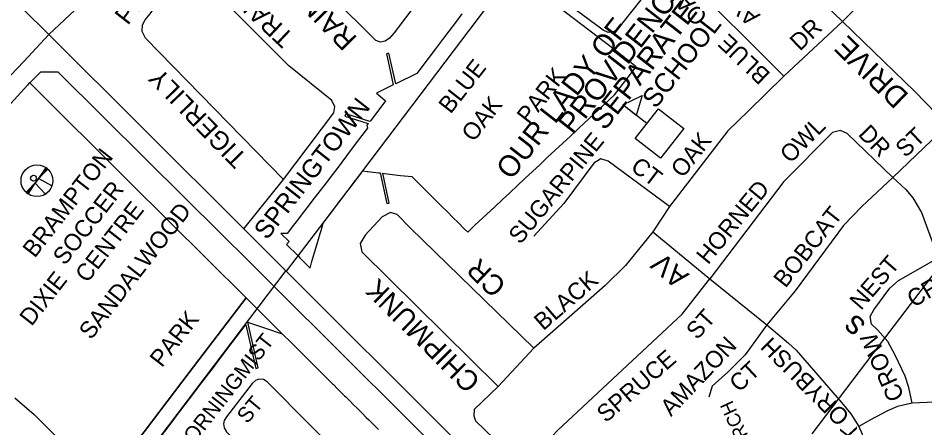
# Model space of a CAD drawing. Extents: x 586326 to 623965, y 4819854 to 4857850.
# Drawn here: x 599088 to 600154, y 4843847 to 4844329 of the extents above; entities that cross this region are included whole.
import ezdxf

# ---------------------------------------------------------------- set-up
doc = ezdxf.new("R2010")
doc.units = 0
for name, color, linetype in [('Lots_Concessions', 7, 'Continuous'), ('Major Rds and Hwys', 7, 'Continuous'), ('Minor Rd Lbls', 7, 'Continuous'), ('Minor Rds', 7, 'Continuous'), ('Park Lbls', 7, 'Continuous'), ('Park Outlines', 7, 'Continuous'), ('Proposed Secondary Rds', 7, 'Continuous'), ('Rec Lbls', 7, 'Continuous'), ('Rec Syms', 7, 'Continuous'), ('School Syms_Lbls', 7, 'Continuous'), ('Secondary Rds Lbls', 7, 'Continuous')]:
    doc.layers.add(name, color=color, linetype=linetype)

msp = doc.modelspace()

# ---------------------------------------------------------------- linework, layer by layer
at = {"layer": 'Lots_Concessions'}
for p, q in [((599570.4, 4844251.4), (599662.9, 4844373.3)), ((599493.2, 4844149.3), (599570.4, 4844251.4)), ((599449, 4844091.2), (599493.2, 4844149.3)), ((600100.6, 4843944.6), (600254.2, 4844146.7)), ((599403.5, 4844031.4), (599449, 4844091.2)), ((599402.6, 4844032.2), (599124.6, 4843664.9)), ((600021.5, 4843840.4), (600100.6, 4843944.6))]:
    msp.add_line(p, q, dxfattribs=at)
at = {"layer": 'Major Rds and Hwys'}
for points in [[(599124.3, 4844309.6), (598786.6, 4844642.8)], [(599124.3, 4844309.6), (599173.2, 4844355.8), (599191.4, 4844379.5), (599211.4, 4844412.4), (599218.6, 4844424.5), (599229, 4844442.1)], [(598729.3, 4843901.8), (598849.2, 4844025.4), (599016.9, 4844196.5), (599094.9, 4844278), (599124.3, 4844309.6)], [(599353.3, 4844081.2), (599234.5, 4844199.7), (599124.3, 4844309.6)], [(599839.6, 4843601.7), (599743.6, 4843692.3), (599594.4, 4843840.8), (599403.4, 4844031.3), (599353.3, 4844081.2)]]:
    msp.add_lwpolyline(points, dxfattribs=at)
at = {"layer": 'Minor Rds'}
for points in [[(599706.7, 4844545.8), (599530.2, 4844311.7), (599524.8, 4844305.1), (599519.7, 4844301.9), (599513.9, 4844300.5), (599508.7, 4844302.4), (599457, 4844354.4)], [(599988.1, 4844260.5), (599869.8, 4844379.1), (599864.4, 4844385.5), (599860.2, 4844388), (599856.1, 4844388.5), (599850.6, 4844387.3), (599845.9, 4844383.1), (599795.9, 4844319.9), (599791.1, 4844314.3), (599786.3, 4844312.3), (599781.7, 4844312.1), (599775.8, 4844314.5), (599726.4, 4844351.7), (599724.3, 4844356), (599723, 4844360.8), (599723.9, 4844366.3), (599726.8, 4844371.2), (599847.4, 4844527)], [(599400.1, 4844139.1), (599237.7, 4844305.1), (599233.8, 4844313.1), (599234.4, 4844320.8), (599237.6, 4844326.9), (599243.4, 4844333.7), (599287.4, 4844395.6)], [(599400.1, 4844139.1), (599459.1, 4844217.5), (599460.3, 4844224.8), (599456.8, 4844232.2), (599406.3, 4844272.7), (599379.2, 4844299.8), (599326.6, 4844352.5), (599287.4, 4844395.6)], [(600056.9, 4844324.9), (599988.1, 4844260.5)], [(599988.1, 4844260.5), (599946, 4844219.7), (599922.3, 4844196.6), (599853.8, 4844107.4)], [(600116, 4844141.4), (600062.5, 4844193.3), (600054.6, 4844196.8), (600045.4, 4844194.3), (599988.1, 4844136.9), (599901, 4844022.7)], [(600180.5, 4844203), (600116, 4844141.4)], [(599853.8, 4844107.4), (599781.8, 4844160.6), (599772.9, 4844163.5), (599764.8, 4844158.5), (599729.6, 4844111.2), (599694.2, 4844072.5)], [(599353.3, 4844081.2), (599400.1, 4844139.1)], [(600116, 4844141.4), (600079.9, 4844107.5), (600058.4, 4844085.3), (600001.4, 4844008.4), (599968.1, 4843968.6)], [(600116, 4844141.4), (600131.5, 4844127.3), (600139.7, 4844117.6), (600149.8, 4844100.5), (600169.6, 4844047)], [(599694.4, 4843940.9), (599548.7, 4844082.3), (599533.7, 4844098), (599525.8, 4844100.5), (599515.9, 4844095.5), (599495.9, 4844074), (599490.1, 4844064.1), (599491.9, 4844054.3), (599652.3, 4843896)], [(599853.8, 4844107.4), (599834.3, 4844077.9)], [(599834.3, 4844077.9), (599822.3, 4844063.2), (599801.8, 4844038.3), (599778.2, 4844014.8), (599742.1, 4843982.9), (599694.4, 4843940.9)], [(599834.3, 4844077.9), (599901, 4844022.7)], [(600139.1, 4843876.4), (600134.9, 4843894.9), (600130.6, 4843908.1), (600119, 4843932.8), (600110.2, 4843948.9), (600098.3, 4843962.4), (600091.3, 4843969.4), (600089.5, 4843978.4), (600093.9, 4843986.2), (600112.6, 4844011.5), (600122.8, 4844020.4), (600140.1, 4844030.2), (600169.6, 4844047)], [(600169.6, 4844047), (600225.1, 4843897.1), (600225.4, 4843886.9), (600218, 4843880), (600139.1, 4843876.4)], [(599625.8, 4843855.5), (599669.4, 4843813.3), (599677.8, 4843809), (599689, 4843809.6), (599722.6, 4843844.7), (599868.6, 4843980.9), (599891, 4844009.6), (599901, 4844022.7)], [(599901, 4844022.7), (599968.1, 4843968.6)], [(599968.1, 4843968.6), (599942.8, 4843933.3), (599922.5, 4843913.4), (599903.9, 4843896.3), (599899.8, 4843883.3)], [(599968.1, 4843968.6), (599980.7, 4843957.9), (599993.6, 4843946.8), (600002.5, 4843938.7), (600055.8, 4843877.2), (600066.9, 4843863.7), (600076.3, 4843849.1)], [(599694.4, 4843940.9), (599652.3, 4843896)], [(599484.6, 4843797), (599381, 4843901.3), (599376.6, 4843904.1), (599370.9, 4843904.7), (599367, 4843903.2), (599363, 4843899.5), (599333.1, 4843860.5), (599330.4, 4843856), (599329.6, 4843852.2), (599330.1, 4843847.3), (599333.2, 4843842.7), (599381.6, 4843795.8), (599384.9, 4843791.6), (599385.4, 4843786.7), (599382.8, 4843780.7), (599334.6, 4843721.2)], [(599652.3, 4843896), (599624.1, 4843868.8), (599623.7, 4843861.4), (599625.7, 4843855.6), (599625.8, 4843855.5)], [(600139.1, 4843876.4), (600121.5, 4843872.4), (600109.8, 4843867.6), (600089.9, 4843857), (600076.3, 4843849.1)], [(600076.3, 4843849.1), (600080.1, 4843839.9), (600082.4, 4843830.5), (600084.5, 4843781.3)]]:
    msp.add_lwpolyline(points, dxfattribs=at)
at = {"layer": 'Park Outlines'}
for points in [[(599609.5, 4844333.7), (599602, 4844323.7), (599594.5, 4844313.7), (599586.9, 4844303.8), (599578.5, 4844292.6), (599570, 4844281.4), (599559.2, 4844267.1), (599556.8, 4844263.9), (599531.9, 4844251.7), (599523.9, 4844287.8), (599521, 4844287), (599529.1, 4844250.4), (599509.3, 4844240.6), (599519.4, 4844232.1), (599519.9, 4844231.8), (599502.5, 4844208.7), (599501.5, 4844207.5), (599473.3, 4844216.5), (599472.2, 4844213.7), (599499.6, 4844204.9), (599498.1, 4844203), (599498.8, 4844199.7), (599489.5, 4844187.4), (599479.7, 4844174.6), (599474.1, 4844167.1), (599468.5, 4844159.7), (599462.9, 4844152.2), (599457.5, 4844145.1), (599457.2, 4844144.8), (599451.6, 4844137.4), (599445.9, 4844130), (599440.2, 4844122.6), (599434.5, 4844115.2), (599428.9, 4844107.8), (599423.2, 4844100.4), (599417.5, 4844093), (599411.9, 4844085.6), (599404.2, 4844075.6), (599396.9, 4844075.8), (599406.5, 4844066.3), (599403.7, 4844062.7), (599417.1, 4844049.4), (599419.3, 4844047.2), (599420.4, 4844046.1), (599431.3, 4844035.2), (599433.5, 4844042.9), (599435.4, 4844049.5), (599440.3, 4844066.2), (599443, 4844075.7), (599444.1, 4844079.4), (599446.5, 4844087.8), (599449, 4844091.2), (599456.7, 4844101.3), (599461.7, 4844107.7), (599465.6, 4844112.8), (599468.9, 4844117.3), (599472.3, 4844121.7), (599476.2, 4844126.8), (599478.2, 4844129.3), (599482.6, 4844135.2), (599489.3, 4844144.1), (599493.2, 4844149.3), (599498.5, 4844148.7), (599499.1, 4844148.6), (599511.6, 4844147.1), (599513.7, 4844146.9), (599521.3, 4844111), (599524.2, 4844111.6), (599516.8, 4844146.5), (599518.9, 4844146.3), (599537.7, 4844144.1), (599550.9, 4844142.6), (599555.3, 4844138.3), (599566.6, 4844127), (599573.1, 4844120.5), (599579.6, 4844114.1), (599586.1, 4844107.6), (599592.6, 4844101.2), (599599.1, 4844094.7), (599605.6, 4844088.3), (599612.1, 4844081.8), (599616.5, 4844077.4), (599625, 4844085.4), (599648.3, 4844107.1), (599657.2, 4844115.4), (599666.1, 4844123.7), (599675, 4844132), (599683.8, 4844140.4), (599692.7, 4844148.7), (599701.6, 4844157), (599710.5, 4844165.3), (599719.4, 4844173.6), (599728.3, 4844181.9), (599737.2, 4844190.2), (599747, 4844199.4), (599789.2, 4844238.8), (599814.6, 4844271.7), (599788.1, 4844292.2), (599703.4, 4844357.5)], [(599622.6, 4843781.2), (599389.5, 4844013), (599387.4, 4844015.2), (599380.4, 4844022.1), (599376, 4844026.4), (599345.4, 4844056.8), (599340.5, 4844061.7), (599328.8, 4844073.3), (599326.9, 4844075.2), (599238.7, 4844162.8), (599135.3, 4844265.5), (599128.7, 4844265.5), (599114.4, 4844265.4), (599101.8, 4844252.7), (599218.8, 4844136.5), (599356, 4844000.2), (599356, 4844000.2), (599360.4, 4843995.9), (599369.6, 4843986.8), (599369.6, 4843986.8), (599398.5, 4843957.9), (599408.9, 4843947.7), (599419.1, 4843937.5), (599424.3, 4843932.4), (599429.4, 4843927.2), (599434.3, 4843922.3), (599439.3, 4843917.5), (599443.6, 4843913.1), (599444.1, 4843912.6), (599448.9, 4843907.8), (599453.8, 4843903), (599457.8, 4843899), (599458.6, 4843898.2), (599463.4, 4843893.4), (599468.3, 4843888.6), (599471.9, 4843884.9), (599473.1, 4843883.8), (599478, 4843879), (599482.8, 4843874.2), (599486.1, 4843870.9), (599487.6, 4843869.3), (599492.5, 4843864.5), (599497.3, 4843859.7), (599500.3, 4843856.8), (599502.2, 4843854.9), (599507, 4843850.1), (599511.8, 4843845.3)], [(599084.2, 4843882.6), (599107, 4843863.3), (599156.8, 4843813), (599161.6, 4843807.9), (599169.3, 4843803.2), (599179.8, 4843797.2), (599198.8, 4843793.1), (599219.1, 4843819.9), (599289.1, 4843912.3), (599316.8, 4843948.9), (599356, 4844000.2), (599218.8, 4844136.5), (599101.8, 4844252.7), (599100.5, 4844251.5), (599099.1, 4844250), (599028.8, 4844173.1)], [(599254.1, 4843835), (599266.7, 4843851.5), (599275.4, 4843863), (599284.5, 4843874.9), (599293.5, 4843886.7), (599298, 4843892.7), (599302.6, 4843898.7), (599307.2, 4843904.8), (599311.8, 4843910.8), (599316.4, 4843916.8), (599320.9, 4843922.8), (599327.8, 4843931.9), (599334.7, 4843940.9), (599344.9, 4843954.4), (599355.1, 4843967.8), (599355.7, 4843968.5), (599367.4, 4843917.3), (599370.3, 4843917.8), (599358.1, 4843971.6), (599362.6, 4843970.1), (599378.7, 4843964.7), (599398.5, 4843957.9), (599369.6, 4843986.8), (599364.3, 4843992), (599360.4, 4843995.9), (599356, 4844000.2), (599316.8, 4843948.9), (599289.1, 4843912.3), (599219.1, 4843819.9)]]:
    msp.add_lwpolyline(points, dxfattribs=at)
at = {"layer": 'Proposed Secondary Rds'}
for points in [[(600056.9, 4844324.9), (599966.2, 4844412.5), (599884.7, 4844485.6), (599847.4, 4844527)], [(600056.9, 4844324.9), (600105.3, 4844373.6), (600174, 4844460.6)], [(600180.5, 4844203), (600142.2, 4844242.5), (600056.9, 4844324.9)]]:
    msp.add_lwpolyline(points, dxfattribs=at)
at = {"layer": 'Rec Syms'}
for p, q in [((599121.7, 4844152.6), (599098.7, 4844123)), ((599098.7, 4844123), (599108, 4844134.9))]:
    msp.add_line(p, q, dxfattribs=at)
msp.add_lwpolyline([(599110.1, 4844137.8), (599097.4, 4844124.1), (599098.7, 4844123), (599100, 4844122.1), (599108, 4844134.9), (599120.2, 4844122), (599120.9, 4844122.4), (599121.8, 4844123.1), (599122.4, 4844123.5), (599122.4, 4844123.6), (599122.8, 4844123.9), (599123.6, 4844124.7), (599124.3, 4844125.4), (599125, 4844126.3), (599125.5, 4844127), (599126, 4844127.8), (599126.3, 4844128.2), (599126.6, 4844128.8), (599127, 4844129.5), (599127.2, 4844130.1), (599127.9, 4844131.6), (599112.2, 4844140.4), (599123.1, 4844151.4), (599121.7, 4844152.6), (599120.5, 4844153.4)], close=True, dxfattribs=at)
for centre, radius in [((599110.2, 4844137.8), 18.7), ((599106.2, 4844140.8), 3.5)]:
    msp.add_circle(centre, radius, dxfattribs=at)
at = {"layer": 'School Syms_Lbls'}
msp.add_line((599827.2, 4844204.9), (599798.8, 4844227.1), dxfattribs=at)
for points in [[(599798.8, 4844227.1), (599821.5, 4844238.1), (599814.6, 4844214.6)], [(599813.5, 4844187.5), (599840.8, 4844222.4), (599870.4, 4844199.2), (599843.1, 4844164.3)]]:
    msp.add_lwpolyline(points, close=True, dxfattribs=at)

# ---------------------------------------------------------------- texts
at = {"layer": 'Minor Rd Lbls'}
for s, height, rotation, p in [('RAINFOREST ', 24, 134.2747, (599487.8, 4844305.5)), ('PLACE', 21.6, 52, (599217, 4844319.6)), ('OAK', 20, 133.257, (599899.6, 4844331.6)), ('TRAIL', 21.6, 136.6737, (599413.4, 4844308.3)), ('AV', 20, 138.3096, (599961.3, 4844332.5)), ('DR', 20, 43.8669, (600006.9, 4844289.3)), ('BLUE', 20, 136.3043, (599973.4, 4844263.6)), ('TIGERLILY ', 21.6, 134.2407, (599358.4, 4844165.9)), ('SPRINGTOWN', 21.6, 52, (599380.6, 4844067.3)), ('OWL', 20, 45.314, (599995.8, 4844157.3)), ('OAK', 20, 52, (599869.4, 4844140.1)), ('DR', 20, 314.0808, (600074.5, 4844191.6)), ('ST', 20, 43.2505, (600130.9, 4844164)), ('SUGARPINE', 20, 50.7481, (599678.3, 4844062)), ('CT', 20, 322.6838, (599806.7, 4844151.3)), ('HORNED', 20, 50.6412, (599899, 4844038.3)), ('BOBCAT', 20, 51.7623, (599990, 4844010.8)), ('CR', 24, 136.316, (599663.3, 4844016.1)), ('AV', 23.9, 140.249, (599877.8, 4844027.6)), ('NEST', 20, 49.1929, (600078.8, 4843984.6)), ('BLACK', 20, 41.0024, (599705.4, 4843960.9)), ('CHIPMUNK', 24, 135.1932, (599632.9, 4843903.6)), ('CR', 20, 30.8278, (600140.6, 4843988.2)), ('ST', 20, 48.0499, (599886.3, 4843950)), ('s', 28, 137.8176, (600085.7, 4843970)), ('MORNINGMIST', 18, 52, (599282.8, 4843812.1)), ('AMAZON', 20, 46.5865, (599855.5, 4843859.8)), ('ORYBUSH', 20, 134.8794, (600066.7, 4843861.9)), ('CROW', 20, 114.2411, (600130.1, 4843884.1)), ('SPRUCE', 20, 40.983, (599779, 4843852.7)), ('CT', 20, 42.9004, (599935.5, 4843888.3)), ('ST', 18, 50.1687, (599357.5, 4843851.4)), ('OWL PERCH', 16, 114.7296, (599981.3, 4843763.1)), ('HICK', 20, 94.4566, (600078.9, 4843785.9))]:
    msp.add_text(s, height=height, rotation=rotation, dxfattribs=at).set_placement(p)
at = {"layer": 'Park Lbls'}
for s, p in [('BLUE', (599596.4, 4844215.4)), ('PARK', (599688.4, 4844203.2)), ('OAK', (599623.4, 4844182.4)), ('SANDALWOOD', (599173.8, 4843949.9)), ('DIXIE', (599103.9, 4843966)), ('PARK', (599257, 4843917.4))]:
    msp.add_text(s, height=19.99, rotation=52, dxfattribs=at).set_placement(p)
at = {"layer": 'Rec Lbls'}
for s, p in [('BRAMPTON ', (599107.6, 4844046.1)), ('  SOCCER ', (599133.9, 4844025.6)), ('  CENTRE', (599160.2, 4844005))]:
    msp.add_text(s, height=20, rotation=52, dxfattribs=at).set_placement(p)
at = {"layer": 'School Syms_Lbls'}
for s, height, p in [('PROVIDENCE', 25, (599740.3, 4844190.9)), ('SEPARATE', 25, (599777.8, 4844195.7)), ('OUR LADY OF', 25, (599667.7, 4844137.6)), ('SCHOOL', 22.5, (599837.5, 4844221.5))]:
    msp.add_text(s, height=height, rotation=52, dxfattribs=at).set_placement(p)
at = {"layer": 'Secondary Rds Lbls'}
msp.add_text('DRIVE', height=25, rotation=135.7047, dxfattribs=at).set_placement((600136.2, 4844238.6))

doc.saveas('drawing.dxf')
